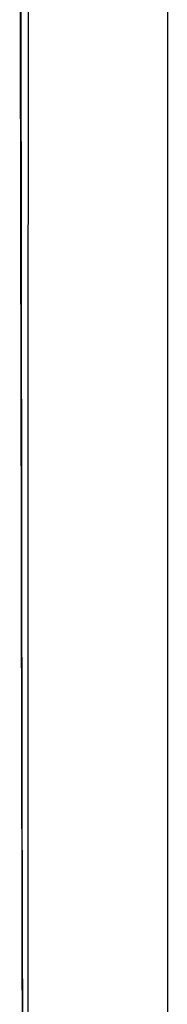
# Model space of a CAD drawing. Header units: metres. Extents: x 209848 to 209928, y 1182430 to 1182563.
# Tile 465 of 656: x 209852.8548 to 209852.9197, y 1182480.5226 to 1182480.9554. Entities that reach past the tile are written whole.
import ezdxf

# ---------------------------------------------------------------- set-up
doc = ezdxf.new("R2010")
doc.units = ezdxf.units.M
doc.header["$MEASUREMENT"] = 0
doc.linetypes.add('DGN Style 2', pattern=[15.036391, 9.021834, -6.014556])
doc.layers.get('0').update_dxf_attribs({"color": 254})

# ---------------------------------------------------------------- blocks, each defined once
blk = doc.blocks.new('*U2')
at = {"color": 40, "linetype": 'Continuous'}
for p, q in [((1.575, -18.10134), (1.575, -18.19963)), ((1.575, -18.19963), (1.575, -18.29791)), ((1.575, -18.29791), (1.575, -18.39618)), ((1.575, -18.39618), (1.575, -18.49445)), ((1.575, -18.49445), (1.575, -18.59271))]:
    blk.add_line(p, q, dxfattribs=at)
blk = doc.blocks.new('*U3')
at = {"color": 40, "linetype": 'Continuous'}
for p, q in [((1.575, -18.09618), (1.575, -18.19501)), ((1.575, -18.19501), (1.575, -18.29384)), ((1.575, -18.29384), (1.575, -18.39267)), ((1.575, -18.39267), (1.575, -18.4915)), ((1.575, -18.4915), (1.575, -18.59032))]:
    blk.add_line(p, q, dxfattribs=at)
blk = doc.blocks.new('*U4')
at = {"color": 40, "linetype": 'Continuous'}
for p, q in [((1.575, -18.02898), (1.575, -18.12775)), ((1.575, -18.12775), (1.575, -18.2265)), ((1.575, -18.2265), (1.575, -18.32524)), ((1.575, -18.32524), (1.575, -18.42397)), ((1.575, -18.42397), (1.575, -18.52269)), ((1.575, -18.52269), (1.575, -18.62141))]:
    blk.add_line(p, q, dxfattribs=at)
blk = doc.blocks.new('*U5')
at = {"color": 40, "linetype": 'Continuous'}
for p, q in [((1.575, -18.01113), (1.575, -18.11002)), ((1.575, -18.11002), (1.575, -18.20889)), ((1.575, -18.20889), (1.575, -18.30775)), ((1.575, -18.30775), (1.575, -18.4066)), ((1.575, -18.4066), (1.575, -18.50545)), ((1.575, -18.50545), (1.575, -18.60428))]:
    blk.add_line(p, q, dxfattribs=at)
blk = doc.blocks.new('*U6')
at = {"color": 40, "linetype": 'Continuous'}
for p, q in [((1.575, -18.04735), (1.575, -18.14868)), ((1.575, -18.14868), (1.575, -18.25002)), ((1.575, -18.25002), (1.575, -18.35141)), ((1.575, -18.35141), (1.575, -18.45282)), ((1.575, -18.45282), (1.575, -18.55427))]:
    blk.add_line(p, q, dxfattribs=at)
blk = doc.blocks.new('*U7')
at = {"color": 40, "linetype": 'Continuous'}
for p, q in [((1.575, -18.07268), (1.575, -18.17177)), ((1.575, -18.17177), (1.575, -18.27086)), ((1.575, -18.27086), (1.575, -18.36996)), ((1.575, -18.36996), (1.575, -18.46906)), ((1.575, -18.46906), (1.575, -18.56815))]:
    blk.add_line(p, q, dxfattribs=at)
blk = doc.blocks.new('*U8')
at = {"color": 40, "linetype": 'Continuous'}
for p, q in [((1.575, -18.01188), (1.575, -18.11302)), ((1.575, -18.11302), (1.575, -18.2142)), ((1.575, -18.2142), (1.575, -18.31542)), ((1.575, -18.31542), (1.575, -18.41667)), ((1.575, -18.41667), (1.575, -18.51797)), ((1.575, -18.51797), (1.575, -18.61931))]:
    blk.add_line(p, q, dxfattribs=at)
blk = doc.blocks.new('*U9')
at = {"color": 40, "linetype": 'Continuous'}
for p, q in [((1.575, -18.02468), (1.575, -18.12567)), ((1.575, -18.12567), (1.575, -18.2267)), ((1.575, -18.2267), (1.575, -18.32776)), ((1.575, -18.32776), (1.575, -18.42886)), ((1.575, -18.42886), (1.575, -18.53)), ((1.575, -18.53), (1.575, -18.63117))]:
    blk.add_line(p, q, dxfattribs=at)
blk = doc.blocks.new('ATTEMP')
at = {"color": 5, "linetype": 'Continuous', "flags": 128}
for points in [[(-6.9909, -21.48001), (-6.99153, -21.23823), (-6.99218, -20.99606), (-6.99285, -20.75355), (-6.99353, -20.51076), (-6.9942, -20.2677), (-6.99485, -20.02443), (-6.99547, -19.78098), (-6.99604, -19.53736), (-6.99654, -19.29362), (-6.99695, -19.04977), (-6.99725, -18.80583), (-6.99741, -18.56183), (-6.99742, -18.31778), (-6.99726, -18.07371), (-6.99688, -17.82962)], [(-6.99135, -21.3265), (-6.99198, -21.10465), (-6.99263, -20.88453), (-6.9933, -20.66613), (-6.994, -20.44868), (-6.99471, -20.22988), (-6.99544, -20.00976), (-6.99617, -19.78848), (-6.9969, -19.56615), (-6.99761, -19.3429), (-6.99829, -19.11881), (-6.99893, -18.89398), (-6.9995, -18.6685), (-6.99999, -18.44243), (-7.00037, -18.21583), (-7.00062, -17.98878), (-7.00073, -17.76131)], [(-6.99132, -21.3364), (-6.99195, -21.11485), (-6.9926, -20.89502), (-6.99327, -20.67691), (-6.99396, -20.46055), (-6.99466, -20.24593), (-6.99536, -20.03307), (-6.99606, -19.82199), (-6.99675, -19.61268), (-6.99742, -19.40517), (-6.99808, -19.19799), (-6.9987, -18.98927), (-6.99929, -18.77914), (-6.99983, -18.56776), (-7.0003, -18.35526), (-7.00069, -18.14175), (-7.00097, -17.92735), (-7.00114, -17.71213)], [(-6.99134, -21.32933), (-6.99197, -21.10757), (-6.99262, -20.88753), (-6.99329, -20.66921), (-6.99398, -20.45265), (-6.99468, -20.23783), (-6.99539, -20.02478), (-6.99609, -19.81351), (-6.99678, -19.60402), (-6.99745, -19.39633), (-6.9981, -19.19043), (-6.99871, -18.98635), (-6.99928, -18.78408), (-6.99979, -18.58362), (-7.00024, -18.38499), (-7.00062, -18.1882), (-7.00092, -17.9913), (-7.00113, -17.79282)], [(-6.99134, -21.3309), (-6.99196, -21.10919), (-6.99262, -20.88919), (-6.99329, -20.67093), (-6.99398, -20.4544), (-6.99468, -20.23963), (-6.99538, -20.02663), (-6.99608, -19.8154), (-6.99677, -19.60595), (-6.99745, -19.39829), (-6.99809, -19.19244), (-6.9987, -18.98839), (-6.99927, -18.78615), (-6.99978, -18.58574), (-7.00024, -18.38714), (-7.00062, -18.19038), (-7.00092, -17.99544), (-7.00112, -17.80234)], [(-6.99132, -21.3364), (-6.99195, -21.11485), (-6.9926, -20.89502), (-6.99327, -20.67691), (-6.99396, -20.46055), (-6.99466, -20.24593), (-6.99536, -20.03307), (-6.99606, -19.82199), (-6.99675, -19.61268), (-6.99742, -19.40517), (-6.99807, -19.19944), (-6.99868, -18.99553), (-6.99925, -18.79342), (-6.99977, -18.59312), (-7.00022, -18.39465), (-7.0006, -18.198), (-7.00091, -18.00318), (-7.00112, -17.81019)], [(-6.99133, -21.3331), (-6.99196, -21.11146), (-6.99261, -20.89153), (-6.99328, -20.67332), (-6.99397, -20.45686), (-6.99467, -20.24215), (-6.99537, -20.02921), (-6.99607, -19.81803), (-6.99677, -19.60864), (-6.99744, -19.40104), (-6.99808, -19.19524), (-6.9987, -18.99125), (-6.99926, -18.78906), (-6.99978, -18.58869), (-7.00023, -18.39015), (-7.00061, -18.19343), (-7.00091, -17.99854), (-7.00112, -17.80548)], [(-6.99132, -21.3364), (-6.99195, -21.11485), (-6.9926, -20.89502), (-6.99327, -20.67691), (-6.99396, -20.46055), (-6.99466, -20.24593), (-6.99536, -20.03307), (-6.99606, -19.82199), (-6.99675, -19.61268), (-6.99742, -19.40517), (-6.99807, -19.19944), (-6.99868, -18.99553), (-6.99925, -18.79342), (-6.99977, -18.59312), (-7.00022, -18.39465), (-7.0006, -18.198), (-7.00091, -18.00318), (-7.00112, -17.81019)]]:
    blk.add_lwpolyline(points, dxfattribs=at)
at = {"color": 3, "linetype": 'Continuous'}
for name in ['*U9', '*U8', '*U7', '*U6', '*U4', '*U5', '*U3', '*U2']:
    blk.add_blockref(name, (-8.51117, 0), dxfattribs=at)

msp = doc.modelspace()

# ---------------------------------------------------------------- block references
at = {"color": 1, "linetype": 'DGN Style 2'}
msp.add_blockref('ATTEMP', (209859.85591, 1182499.06107), dxfattribs=at)

doc.saveas('drawing.dxf')
